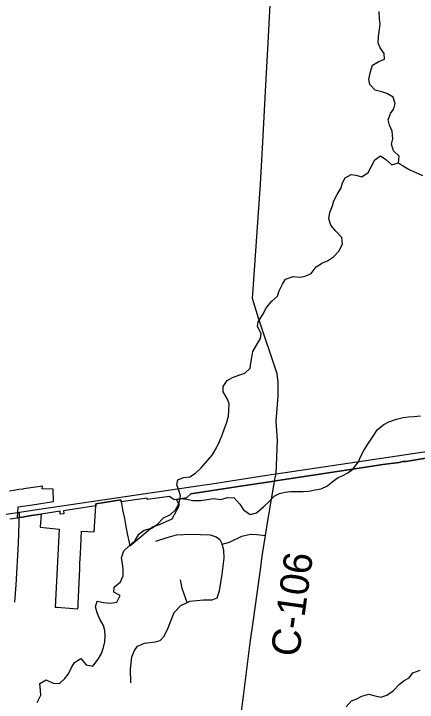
# Model space of a CAD drawing. Extents: x 114843 to 284848, y 317643 to 566895.
# Drawn here: x 261869 to 266100, y 393128 to 400345 of the extents above; entities that cross this region are included whole.
import ezdxf

# ---------------------------------------------------------------- set-up
doc = ezdxf.new("R2010")
doc.units = 0
for name, color, linetype in [('GM_X_City_Street', 7, 'Continuous'), ('GM_X_Corporation', 7, 'Continuous'), ('GM_X_County_Road', 7, 'Continuous'), ('GM_X_County_Road_Text', 7, 'Continuous'), ('GM_X_Minor_River', 7, 'Continuous'), ('GM_X_State_Route', 7, 'Continuous')]:
    doc.layers.add(name, color=color, linetype=linetype)

msp = doc.modelspace()

# ---------------------------------------------------------------- linework, layer by layer
at = {"layer": 'GM_X_City_Street'}
for points in [[(261882, 394177.8), (261894.6, 394357.1), (261917.1, 394790.9), (261927.7, 395121.9)], [(263360.2, 394816.6), (263477, 394853.8), (263575.5, 394881.5), (263727.5, 394889.8), (263927.1, 394882.9), (263990.5, 394861.3), (264029.8, 394834.2), (264054.6, 394783.5), (264133.1, 394807.7), (264260.3, 394868.7), (264350.7, 394888.5), (264416.6, 394886.9), (264508.6, 394877.3)], [(263095.1, 393332), (263094.5, 393474.3), (263105.6, 393602.3), (263135.2, 393671.7), (263168.2, 393715), (263240.9, 393747.3), (263357, 393760.4), (263405.3, 393775.3), (263444.3, 393818.4), (263480, 393891.7), (263550.2, 394070.4), (263621.8, 394140.8), (263689.1, 394174), (263714.7, 394186.6), (263857, 394203.1), (263950.8, 394202.8), (264003.3, 394223.6), (264025, 394297.2), (264055.1, 394470.9), (264075, 394636.7), (264071.1, 394723), (264054.6, 394783.5)], [(263689.1, 394174), (263636, 394320.8), (263616.2, 394409.5)]]:
    msp.add_lwpolyline(points, dxfattribs=at)
at = {"layer": 'GM_X_Corporation'}
for points in [[(266188.9, 395687.5), (265981.7, 395652.8), (265949.9, 395651.4), (265911.9, 395641.8), (265738, 395619.4), (265490.8, 395582), (264639.7, 395453.3), (264552.8, 395439.5), (264245.3, 395391.4), (264200.9, 395384.5), (263727.2, 395314.1), (263678.9, 395270.3), (263577.2, 395254.9), (263552.2, 395251.1), (263503.9, 395286.2), (263269.7, 395252), (263266.6, 395268.7), (263093.5, 395242.8), (262994.6, 395228), (262992, 395248.3), (262730.4, 395209.2), (262728.3, 395186.2), (262592, 395165), (262389.8, 395133.7), (262394, 395104.8), (262355, 395100.2), (262356.6, 395130), (262155, 395099.3), (262056.1, 395084.2), (261958.2, 395069.3), (261907.3, 395062), (261913.9, 395177), (261964.8, 395184.4), (262065.2, 395199.2), (262284.1, 395231.4), (262282.4, 395361.1), (262167.9, 395366.4), (262169.1, 395393.7), (262072.9, 395379.1), (261974.5, 395364.1), (261964.3, 395362.6), (261923.9, 395356.5), (261869.2, 395348.1), (261823.6, 395341.2)], [(261829.1, 395050.3), (261907.3, 395062), (261958.2, 395069.3), (262056.1, 395084.2), (262155, 395099.3), (262147.5, 394961.7), (262346.5, 394943.4), (262302.2, 394125.3), (262322.8, 394124.1), (262367.2, 394121.3), (262540.3, 394108.6), (262543.1, 394132.5), (262543.2, 394160.6), (262560.4, 394527.7), (262562.9, 394582.3), (262567.5, 394682.1), (262578.7, 394921.3), (262713.3, 394914.1), (262728.3, 395186.2), (262730.4, 395209.2), (262992, 395248.3), (262994.6, 395228), (263013.3, 395132.4), (263028.6, 395054.4), (263044.8, 394971.3), (263063.1, 394878.3), (263077.9, 394802.4), (263084.6, 394768.4), (263171.1, 394836.1), (263323.5, 394965.1), (263395.9, 394992.8), (263530.5, 395052.1), (263606.3, 395193.2), (263577.2, 395254.9), (263678.9, 395270.2), (263727.2, 395314.1), (264200.9, 395384.5), (264245.3, 395391.4), (264552.8, 395439.5), (264639.7, 395453.3), (265490.8, 395582), (265738, 395619.4), (265911.9, 395641.8), (265949.9, 395651.4), (265981.7, 395652.8), (266188.9, 395687.5)]]:
    msp.add_lwpolyline(points, dxfattribs=at)
at = {"layer": 'GM_X_County_Road'}
for p, q in [((264609.3, 395478.9), (264619.2, 395523)), ((264277.1, 393193.3), (264345, 393721.4)), ((264270.3, 393140.5), (264277.1, 393193.3))]:
    msp.add_line(p, q, dxfattribs=at)
for points in [[(264619.2, 395523), (264635.7, 395872.2), (264621.9, 396075.9), (264641.3, 396336.6), (264641.5, 396357.1), (264643, 396485), (264632.8, 396569.2), (264435.3, 397154.2), (264370.8, 397360.6), (264374.7, 397408.7), (264456, 398558.1), (264485, 399066.4), (264509.5, 399530.8), (264539.6, 400106), (264554.2, 400371.4), (264583.1, 400900.7), (264622.3, 401505.8), (264621.3, 401688.2), (264638.2, 402095.8), (264665.2, 402671.2), (264677, 402888.1), (264682.4, 403008.7), (264730, 403822.6)], [(264544.1, 395092), (264605.3, 395461.3), (264609.3, 395478.9)], [(264522.8, 394963.2), (264537, 395049.1), (264544.1, 395092)], [(264345, 393721.4), (264352.1, 393773.8), (264378.1, 393968), (264458.8, 394544.9), (264474.7, 394659.2), (264508.6, 394877.3), (264522.8, 394963.2)], [(264188, 392618.2), (264194.1, 392644.2), (264215.6, 392758.5), (264237.5, 392910.4), (264259.4, 393056), (264270.3, 393140.5)]]:
    msp.add_lwpolyline(points, dxfattribs=at)
at = {"layer": 'GM_X_Minor_River'}
for points in [[(265656.9, 398815), (265714.8, 398855.1), (265770.8, 398817.1), (265834.7, 398761.1), (265902.6, 398783.2), (265910.5, 398851.4), (265850.5, 398909.4), (265830.5, 398979.5), (265842.4, 399033.6), (265836.3, 399115.8), (265810.3, 399175.8), (265796.3, 399233.9), (265818.2, 399298.1), (265854, 399350.2), (265868, 399404.3), (265847.9, 399472.4), (265780, 399508.4), (265728, 399528.4), (265660.1, 399544.3), (265602.2, 399602.4), (265594.1, 399656.5), (265606, 399724.6), (265629.9, 399804.8), (265691.8, 399840.9), (265755.6, 399869.1), (265751.6, 399927.2), (265709.6, 399989.2), (265689.5, 400039.3), (265695.5, 400105.4), (265705.4, 400181.6), (265711.3, 400235.7), (265705.2, 400291.8), (265701.2, 400369.9)], [(262699.6, 393507.9), (262755.4, 393578.1), (262789.3, 393638.2), (262809.2, 393702.4), (262823.1, 393762.5), (262827, 393828.6), (262825, 393880.7), (262808.9, 393930.8), (262770.9, 393998.9), (262742.9, 394067), (262724.9, 394129.1), (262744.8, 394189.2), (262812.7, 394175.2), (262884.5, 394167.3), (262948.4, 394175.4), (262984.3, 394247.6), (262918.4, 394283.6), (262922.3, 394335.7), (262988.1, 394389.8), (263016, 394454), (263016, 394516.1), (263007.9, 394582.2), (262999.9, 394640.3), (263021.7, 394714.5), (263079.6, 394768.6), (263141.4, 394824.8), (263181.3, 394891), (263237.2, 394933.1), (263315, 394951.2), (263372.9, 394991.4), (263438.7, 395061.6), (263512.5, 395095.7), (263564.4, 395143.8), (263604.2, 395216), (263616.1, 395290.2), (263604.1, 395340.3), (263580.1, 395406.4), (263588, 395458.5), (263649.9, 395482.6), (263715.8, 395492.7), (263775.6, 395528.8), (263835.5, 395585), (263881.3, 395637.1), (263949.1, 395717.3), (263995, 395793.5), (264026.9, 395861.7), (264058.7, 395937.9), (264078.6, 395996), (264102.5, 396064.2), (264120.4, 396128.3), (264124.3, 396186.4), (264126.3, 396256.5), (264110.2, 396306.6), (264066.2, 396382.7), (264066.2, 396436.8), (264108, 396501), (264161.9, 396533.1), (264227.8, 396557.2), (264291.6, 396579.3), (264349.5, 396631.5), (264355.4, 396683.6), (264367.3, 396743.7), (264375.3, 396805.8), (264415.1, 396872), (264457, 396940.2), (264464.9, 396994.3), (264424.9, 397066.4), (264432.8, 397116.5), (264480.7, 397192.7), (264520.5, 397264.8), (264574.3, 397331), (264634.2, 397385.2), (264652.1, 397439.3), (264686, 397509.5), (264719.9, 397561.6), (264797.7, 397591.8), (264873.6, 397585.8), (264925.5, 397593.9), (264989.4, 397622), (265041.2, 397692.2), (265107, 397734.4), (265158.9, 397754.5), (265222.8, 397798.6), (265278.6, 397856.8), (265316.5, 397931), (265308.4, 397999.1), (265246.4, 398065.2), (265194.5, 398129.2), (265174.4, 398197.3), (265184.3, 398261.4), (265210.2, 398331.6), (265226.1, 398383.7), (265262, 398451.9), (265301.8, 398520.1), (265317.8, 398572.2), (265343.7, 398626.3), (265405.5, 398660.4), (265457.5, 398652.5), (265519.4, 398636.5), (265585.2, 398682.7), (265656.9, 398815)], [(265902.6, 398783.2), (265944.6, 398755.2), (266016.5, 398713.2), (266086.4, 398681.2), (266154.3, 398649.3)], [(263611.7, 395262.7), (263680.1, 395256.2), (263748, 395244.2), (263831.8, 395242.3), (263963.6, 395264.5), (264041.5, 395254.6), (264111.4, 395274.7), (264181.2, 395270.8), (264241.2, 395204.7), (264279.2, 395146.7), (264347.2, 395096.7), (264415, 395112.8), (264490.8, 395179), (264542.7, 395229.1), (264598.6, 395287.3), (264656.4, 395315.4), (264716.3, 395331.5), (264772.2, 395337.6), (264826.1, 395337.6), (264904, 395335.7), (264961.9, 395341.8), (265029.8, 395353.9), (265091.7, 395366), (265157.5, 395398.1), (265207.4, 395438.3), (265269.2, 395482.4), (265319.1, 395506.5), (265373, 395532.6), (265424.9, 395570.8), (265484.7, 395649), (265504.6, 395701.1), (265538.5, 395767.3), (265580.4, 395833.4), (265632.2, 395907.6), (265684, 395987.8), (265749.9, 396040), (265803.7, 396068.1), (265881.6, 396094.2), (265953.4, 396112.4), (266007.3, 396118.5), (266065.2, 396124.5), (266135.1, 396130.6)], [(262112.9, 393124.5), (262152.8, 393200.7), (262148.7, 393250.8), (262140.7, 393322.9), (262210.5, 393363.1), (262282.4, 393327.1), (262348.3, 393323.2), (262406.2, 393375.3), (262442.1, 393427.5), (262473.9, 393493.6), (262505.8, 393545.7), (262571.7, 393587.9), (262629.7, 393519.8), (262699.6, 393507.9)], [(265355.7, 393080.1), (265411.6, 393144.3), (265465.5, 393162.4), (265519.4, 393192.5), (265593.2, 393212.6), (265645.1, 393198.6), (265717, 393182.7), (265782.9, 393200.8), (265846.8, 393249), (265912.6, 393319.2), (265964.4, 393355.3), (266016.3, 393383.4), (266054.2, 393437.6), (266132.1, 393463.7)]]:
    msp.add_lwpolyline(points, dxfattribs=at)
at = {"layer": 'GM_X_State_Route'}
msp.add_line((261927.7, 395121.9), (262135.1, 395152.3), dxfattribs=at)
for points in [[(264566.6, 395514.9), (264619.2, 395523), (266477.1, 395796.8), (267907.6, 396014.2), (268610.8, 396114.8), (269776.8, 396295.9)], [(263944.8, 395418.3), (264524.4, 395508.5), (264566.6, 395514.9)], [(262135.1, 395152.3), (263846, 395402.9), (263898.2, 395411), (263944.8, 395418.3)], [(260785.9, 394951.8), (260996.5, 394980.9), (261481.2, 395054.9), (261927.7, 395121.9)]]:
    msp.add_lwpolyline(points, dxfattribs=at)

# ---------------------------------------------------------------- texts
at = {"layer": 'GM_X_County_Road_Text'}
msp.add_text('C-106', height=300.02, rotation=82.09007, dxfattribs=at).set_placement((264858.6, 393594.2))

doc.saveas('drawing.dxf')
